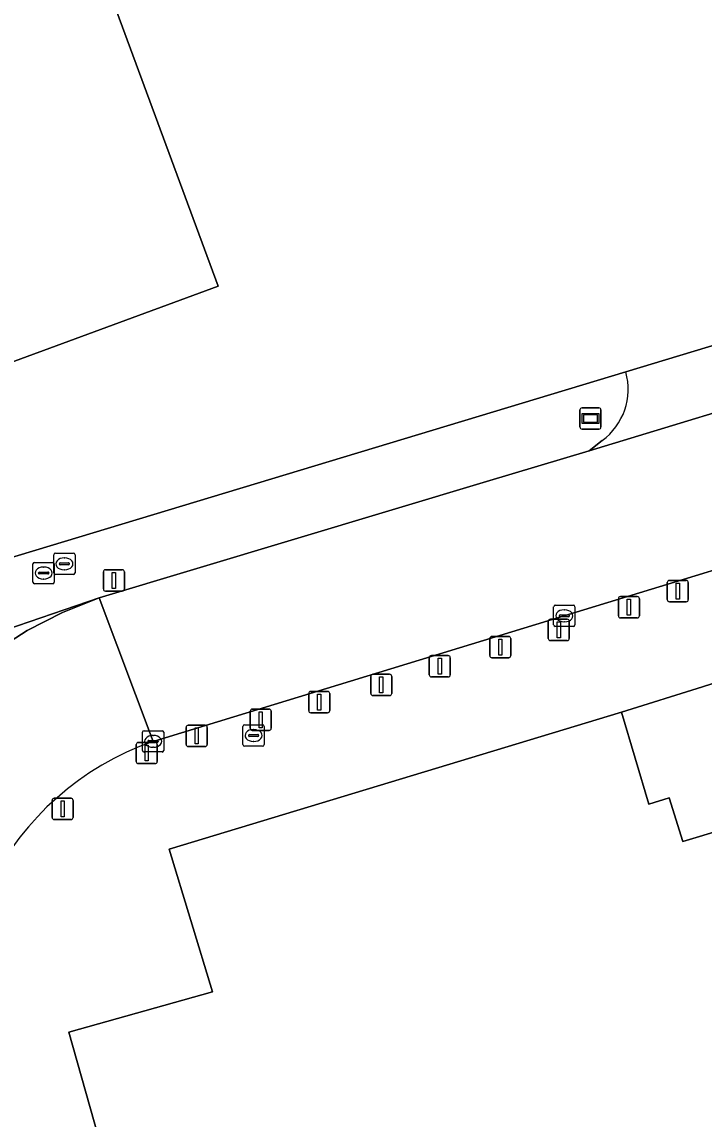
# Model space of a CAD drawing. Extents: x 161385 to 162589, y 388479 to 389756.
# Drawn here: x 162091.3 to 162123.4, y 388654.2 to 388705.7 of the extents above; entities that cross this region are included whole.
import ezdxf

# ---------------------------------------------------------------- set-up
doc = ezdxf.new("R2010")
doc.units = 0
for name, color, linetype in [('IMGEO_Afsluitpaal', 7, 'Continuous'), ('IMGEO_Brandkraan', 7, 'Continuous'), ('IMGEO_Erf', 7, 'Continuous'), ('IMGEO_Groenvoorziening', 7, 'Continuous'), ('IMGEO_Hek', 7, 'Continuous'), ('IMGEO_Informatiebord', 7, 'Continuous'), ('IMGEO_Kolk', 7, 'Continuous'), ('IMGEO_Lichtmast', 7, 'Continuous'), ('IMGEO_Pand', 7, 'Continuous'), ('IMGEO_Parkeervlak_open', 7, 'Continuous'), ('IMGEO_Rijbaan_lokaal_gesloten', 7, 'Continuous'), ('IMGEO_Rioolput', 7, 'Continuous'), ('IMGEO_Voetpad_open', 7, 'Continuous')]:
    doc.layers.add(name, color=color, linetype=linetype)

msp = doc.modelspace()

# ---------------------------------------------------------------- linework, layer by layer
at = {"layer": 'IMGEO_Afsluitpaal'}
for p, q in [((162121.668, 388678.58), (162121.668, 388679.38)), ((162121.668, 388679.38), (162121.668, 388678.58)), ((162121.768, 388679.48), (162122.558, 388679.48)), ((162122.558, 388679.48), (162121.768, 388679.48)), ((162122.658, 388679.38), (162122.658, 388678.58)), ((162122.658, 388678.58), (162122.658, 388679.38)), ((162119.369, 388677.821), (162119.369, 388678.621)), ((162119.369, 388678.621), (162119.369, 388677.821)), ((162119.469, 388678.721), (162120.259, 388678.721)), ((162120.259, 388678.721), (162119.469, 388678.721)), ((162120.359, 388678.621), (162120.359, 388677.821)), ((162120.359, 388677.821), (162120.359, 388678.621)), ((162122.558, 388678.48), (162121.768, 388678.48)), ((162121.768, 388678.48), (162122.558, 388678.48)), ((162116.073, 388676.754), (162116.073, 388677.554)), ((162116.073, 388677.554), (162116.073, 388676.754)), ((162116.173, 388677.654), (162116.963, 388677.654)), ((162116.963, 388677.654), (162116.173, 388677.654)), ((162117.063, 388677.554), (162117.063, 388676.754)), ((162117.063, 388676.754), (162117.063, 388677.554)), ((162120.259, 388677.721), (162119.469, 388677.721)), ((162119.469, 388677.721), (162120.259, 388677.721)), ((162113.323, 388675.948), (162113.323, 388676.748)), ((162113.323, 388676.748), (162113.323, 388675.948)), ((162113.423, 388676.848), (162114.213, 388676.848)), ((162114.213, 388676.848), (162113.423, 388676.848)), ((162114.313, 388676.748), (162114.313, 388675.948)), ((162114.313, 388675.948), (162114.313, 388676.748)), ((162116.963, 388676.654), (162116.173, 388676.654)), ((162116.173, 388676.654), (162116.963, 388676.654)), ((162110.579, 388675.947), (162111.369, 388675.947)), ((162111.369, 388675.947), (162110.579, 388675.947)), ((162110.479, 388675.047), (162110.479, 388675.847)), ((162110.479, 388675.847), (162110.479, 388675.047)), ((162111.469, 388675.847), (162111.469, 388675.047)), ((162111.469, 388675.047), (162111.469, 388675.847)), ((162114.213, 388675.848), (162113.423, 388675.848)), ((162113.423, 388675.848), (162114.213, 388675.848)), ((162107.729, 388674.17), (162107.729, 388674.97)), ((162107.729, 388674.97), (162107.729, 388674.17)), ((162107.829, 388675.07), (162108.619, 388675.07)), ((162108.619, 388675.07), (162107.829, 388675.07)), ((162108.719, 388674.97), (162108.719, 388674.17)), ((162108.719, 388674.17), (162108.719, 388674.97)), ((162111.369, 388674.947), (162110.579, 388674.947)), ((162110.579, 388674.947), (162111.369, 388674.947)), ((162104.813, 388673.364), (162104.813, 388674.164)), ((162104.813, 388674.164), (162104.813, 388673.364)), ((162104.913, 388674.264), (162105.703, 388674.264)), ((162105.703, 388674.264), (162104.913, 388674.264)), ((162105.803, 388674.164), (162105.803, 388673.364)), ((162105.803, 388673.364), (162105.803, 388674.164)), ((162108.619, 388674.07), (162107.829, 388674.07)), ((162107.829, 388674.07), (162108.619, 388674.07)), ((162102.063, 388672.534), (162102.063, 388673.334)), ((162102.063, 388673.334), (162102.063, 388672.534)), ((162102.163, 388673.434), (162102.953, 388673.434)), ((162102.953, 388673.434), (162102.163, 388673.434)), ((162103.053, 388673.334), (162103.053, 388672.534)), ((162103.053, 388672.534), (162103.053, 388673.334)), ((162105.703, 388673.264), (162104.913, 388673.264)), ((162104.913, 388673.264), (162105.703, 388673.264)), ((162099.052, 388671.776), (162099.052, 388672.576)), ((162099.052, 388672.576), (162099.052, 388671.776)), ((162099.152, 388672.676), (162099.942, 388672.676)), ((162099.942, 388672.676), (162099.152, 388672.676)), ((162100.042, 388672.576), (162100.042, 388671.776)), ((162100.042, 388671.776), (162100.042, 388672.576)), ((162102.953, 388672.434), (162102.163, 388672.434)), ((162102.163, 388672.434), (162102.953, 388672.434)), ((162096.805, 388671.87), (162097.595, 388671.87)), ((162097.595, 388671.87), (162096.805, 388671.87)), ((162096.705, 388670.97), (162096.705, 388671.77)), ((162096.705, 388671.77), (162096.705, 388670.97)), ((162097.695, 388671.77), (162097.695, 388670.97)), ((162097.695, 388670.97), (162097.695, 388671.77)), ((162099.942, 388671.676), (162099.152, 388671.676)), ((162099.152, 388671.676), (162099.942, 388671.676)), ((162097.595, 388670.87), (162096.805, 388670.87)), ((162096.805, 388670.87), (162097.595, 388670.87)), ((162092.851, 388669.242), (162093.641, 388669.242)), ((162093.641, 388669.242), (162092.851, 388669.242)), ((162092.751, 388668.342), (162092.751, 388669.142)), ((162092.751, 388669.142), (162092.751, 388668.342)), ((162093.741, 388669.142), (162093.741, 388668.342)), ((162093.741, 388668.342), (162093.741, 388669.142)), ((162093.641, 388668.242), (162092.851, 388668.242)), ((162092.851, 388668.242), (162093.641, 388668.242))]:
    msp.add_line(p, q, dxfattribs=at)
for points in [[(162122.088, 388679.355), (162122.238, 388679.355), (162122.238, 388678.605), (162122.088, 388678.605), (162122.088, 388679.355)], [(162119.789, 388678.596), (162119.939, 388678.596), (162119.939, 388677.846), (162119.789, 388677.846), (162119.789, 388678.596)], [(162116.493, 388677.529), (162116.643, 388677.529), (162116.643, 388676.779), (162116.493, 388676.779), (162116.493, 388677.529)], [(162113.743, 388676.723), (162113.893, 388676.723), (162113.893, 388675.973), (162113.743, 388675.973), (162113.743, 388676.723)], [(162110.899, 388675.822), (162111.049, 388675.822), (162111.049, 388675.072), (162110.899, 388675.072), (162110.899, 388675.822)], [(162108.149, 388674.945), (162108.299, 388674.945), (162108.299, 388674.195), (162108.149, 388674.195), (162108.149, 388674.945)], [(162105.233, 388674.139), (162105.383, 388674.139), (162105.383, 388673.389), (162105.233, 388673.389), (162105.233, 388674.139)], [(162102.483, 388673.309), (162102.633, 388673.309), (162102.633, 388672.559), (162102.483, 388672.559), (162102.483, 388673.309)], [(162099.472, 388672.551), (162099.622, 388672.551), (162099.622, 388671.801), (162099.472, 388671.801), (162099.472, 388672.551)], [(162097.125, 388671.745), (162097.275, 388671.745), (162097.275, 388670.995), (162097.125, 388670.995), (162097.125, 388671.745)], [(162093.171, 388669.117), (162093.321, 388669.117), (162093.321, 388668.367), (162093.171, 388668.367), (162093.171, 388669.117)]]:
    msp.add_lwpolyline(points, dxfattribs=at)
for centre, start, end in [((162121.768, 388679.38), 90, 180), ((162121.768, 388679.38), 90, 180), ((162122.558, 388679.38), 0, 90), ((162122.558, 388679.38), 360, 90), ((162119.469, 388678.621), 90, 180), ((162119.469, 388678.621), 90, 180), ((162120.259, 388678.621), 0, 90), ((162120.259, 388678.621), 360, 90), ((162121.768, 388678.58), 180, 270), ((162121.768, 388678.58), 180, 270), ((162122.558, 388678.58), 270, 0), ((162122.558, 388678.58), 270, 0), ((162116.173, 388677.554), 90, 180), ((162116.173, 388677.554), 90, 180), ((162116.963, 388677.554), 0, 90), ((162116.963, 388677.554), 360, 90), ((162119.469, 388677.821), 180, 270), ((162119.469, 388677.821), 180, 270), ((162120.259, 388677.821), 270, 0), ((162120.259, 388677.821), 270, 0), ((162113.423, 388676.748), 90, 180), ((162113.423, 388676.748), 90, 180), ((162114.213, 388676.748), 0, 90), ((162114.213, 388676.748), 360, 90), ((162116.173, 388676.754), 180, 270), ((162116.173, 388676.754), 180, 270), ((162116.963, 388676.754), 270, 0), ((162116.963, 388676.754), 270, 0), ((162110.579, 388675.847), 90, 180), ((162110.579, 388675.847), 90, 180), ((162111.369, 388675.847), 0, 90), ((162111.369, 388675.847), 360, 90), ((162113.423, 388675.948), 180, 270), ((162113.423, 388675.948), 180, 270), ((162114.213, 388675.948), 270, 0), ((162114.213, 388675.948), 270, 0), ((162107.829, 388674.97), 90, 180), ((162107.829, 388674.97), 90, 180), ((162108.619, 388674.97), 0, 90), ((162108.619, 388674.97), 360, 90), ((162110.579, 388675.047), 180, 270), ((162110.579, 388675.047), 180, 270), ((162111.369, 388675.047), 270, 0), ((162111.369, 388675.047), 270, 0), ((162104.913, 388674.164), 90, 180), ((162104.913, 388674.164), 90, 180), ((162105.703, 388674.164), 0, 90), ((162105.703, 388674.164), 360, 90), ((162107.829, 388674.17), 180, 270), ((162107.829, 388674.17), 180, 270), ((162108.619, 388674.17), 270, 0), ((162108.619, 388674.17), 270, 0), ((162102.163, 388673.334), 90, 180), ((162102.163, 388673.334), 90, 180), ((162102.953, 388673.334), 0, 90), ((162102.953, 388673.334), 360, 90), ((162104.913, 388673.364), 180, 270), ((162104.913, 388673.364), 180, 270), ((162105.703, 388673.364), 270, 0), ((162105.703, 388673.364), 270, 0), ((162099.152, 388672.576), 90, 180), ((162099.152, 388672.576), 90, 180), ((162099.942, 388672.576), 0, 90), ((162099.942, 388672.576), 360, 90), ((162102.163, 388672.534), 180, 270), ((162102.163, 388672.534), 180, 270), ((162102.953, 388672.534), 270, 0), ((162102.953, 388672.534), 270, 0), ((162096.805, 388671.77), 90, 180), ((162096.805, 388671.77), 90, 180), ((162097.595, 388671.77), 0, 90), ((162097.595, 388671.77), 360, 90), ((162099.152, 388671.776), 180, 270), ((162099.152, 388671.776), 180, 270), ((162099.942, 388671.776), 270, 0), ((162099.942, 388671.776), 270, 0), ((162096.805, 388670.97), 180, 270), ((162096.805, 388670.97), 180, 270), ((162097.595, 388670.97), 270, 0), ((162097.595, 388670.97), 270, 0), ((162092.851, 388669.142), 90, 180), ((162092.851, 388669.142), 90, 180), ((162093.641, 388669.142), 0, 90), ((162093.641, 388669.142), 360, 90), ((162092.851, 388668.342), 180, 270), ((162092.851, 388668.342), 180, 270), ((162093.641, 388668.342), 270, 0), ((162093.641, 388668.342), 270, 0)]:
    msp.add_arc(centre, 0.1, start, end, dxfattribs=at)
at = {"layer": 'IMGEO_Brandkraan'}
for p, q in [((162101.722, 388671.767), (162101.722, 388672.619)), ((162101.797, 388672.693), (162102.649, 388672.693)), ((162102.21, 388672.473), (162102.235, 388672.473)), ((162102.723, 388672.619), (162102.723, 388671.767)), ((162101.981, 388672.187), (162101.981, 388672.199)), ((162102.419, 388672.15), (162102.021, 388672.15)), ((162102.024, 388672.236), (162102.422, 388672.236)), ((162102.233, 388671.913), (162102.208, 388671.913)), ((162102.465, 388672.199), (162102.465, 388672.187)), ((162102.649, 388671.693), (162101.797, 388671.693))]:
    msp.add_line(p, q, dxfattribs=at)
for points in [[(162101.722, 388671.767), (162101.722, 388672.619)], [(162101.797, 388672.693), (162102.649, 388672.693)], [(162102.723, 388672.619), (162102.723, 388671.767)], [(162102.649, 388671.693), (162101.797, 388671.693)]]:
    msp.add_lwpolyline(points, dxfattribs=at)
for centre, radius, start, end in [((162101.799, 388672.617), 0.0765, 91.552, 178.448), ((162101.799, 388672.617), 0.0765, 91.552, 178.448), ((162102.647, 388672.617), 0.0765, 1.552, 88.448), ((162102.647, 388672.617), 0.0765, 1.552, 88.448), ((162102.021, 388672.196), 0.0403, 85.8775, 175.7526), ((162102.018, 388672.186), 0.0366, 178.938, 274.7102), ((162102.422, 388672.193), 0.043, 264.8664, 352.4533), ((162102.426, 388672.198), 0.0386, 1.7309, 96.639), ((162101.799, 388671.769), 0.0765, 181.552, 268.448), ((162101.799, 388671.769), 0.0765, 181.552, 268.448), ((162102.647, 388671.769), 0.0765, 271.552, 358.448), ((162102.647, 388671.769), 0.0765, 271.552, 358.448)]:
    msp.add_arc(centre, radius, start, end, dxfattribs=at)
for centre, major_axis, ratio, start_param, end_param in [((162102.209, 388672.193), (-0.387, 0.002), 0.722429, 4.712389, 7.853982), ((162102.234, 388672.193), (-0.39, 0.002), 0.717154, 1.570796, 4.712389)]:
    msp.add_ellipse(centre, major_axis=major_axis, ratio=ratio, start_param=start_param, end_param=end_param, dxfattribs=at)
at = {"layer": 'IMGEO_Erf'}
msp.add_lwpolyline([(162073.83, 388675.414), (162119.716, 388689.275), (162125.464, 388691.019), (162127.177, 388691.539), (162138.096, 388694.852), (162145.978, 388697.348), (162145.128, 388700.187), (162142.881, 388707.39), (162141.446, 388708.493), (162132.45, 388715.408), (162113.232, 388730.178), (162106.287, 388745.331), (162058.659, 388727.729)], dxfattribs=at)
msp.add_lwpolyline([(162103.862, 388741.531), (162109.159, 388727.215), (162092.198, 388720.903), (162090.62, 388720.315), (162095.532, 388706.941), (162100.56, 388693.303), (162077.828, 388684.945), (162072.567, 388699.145), (162067.819, 388712.025), (162062.6, 388726.168), (162062.565, 388726.27)], close=True, dxfattribs=at)
at = {"layer": 'IMGEO_Groenvoorziening'}
for points in [[(162119.716, 388689.275), (162073.83, 388675.414)], [(162073.83, 388675.414), (162074.332, 388673.764), (162074.627, 388672.706), (162075.074, 388671.993), (162075.201, 388671.894), (162094.959, 388678.66), (162113.177, 388684.134), (162118, 388685.568), (162118.612, 388686.058)], [(162119.516, 388673.292), (162123.324, 388674.486), (162126.95, 388675.635), (162125.447, 388680.443), (162121.849, 388679.347), (162116.829, 388677.819), (162097.501, 388671.918)], [(162090.015, 388676.132), (162091.585, 388677.121), (162093.238, 388677.966), (162094.959, 388678.66), (162075.201, 388671.894)], [(162088.882, 388655.201), (162100.008, 388615.648), (162102.413, 388607.109), (162107.655, 388606.58), (162107.996, 388606.674), (162107.454, 388608.41), (162112.044, 388609.797), (162111.595, 388611.394), (162108.227, 388623.359), (162108.092, 388623.322), (162107.862, 388624.252), (162103.487, 388623.052), (162093.532, 388658.245), (162100.298, 388660.149), (162098.261, 388666.846), (162119.516, 388673.292)]]:
    msp.add_lwpolyline(points, dxfattribs=at)
for centre, radius, start, end in [((162116.855, 388688.459), 2.975, 306.195, 15.923), ((162102.052, 388658.991), 13.705, 109.3956, 196.0547)]:
    msp.add_arc(centre, radius, start, end, dxfattribs=at)
at = {"layer": 'IMGEO_Hek'}
for points in [[(162119.716, 388689.275), (162125.464, 388691.019)], [(162119.716, 388689.275), (162073.83, 388675.414), (162072.391, 388674.979)]]:
    msp.add_lwpolyline(points, dxfattribs=at)
at = {"layer": 'IMGEO_Informatiebord'}
for p, q in [((162117.562, 388686.691), (162117.562, 388687.491)), ((162117.562, 388687.491), (162117.562, 388686.691)), ((162117.662, 388687.591), (162118.452, 388687.591)), ((162118.452, 388687.591), (162117.662, 388687.591)), ((162118.552, 388687.491), (162118.552, 388686.691)), ((162118.552, 388686.691), (162118.552, 388687.491)), ((162118.452, 388686.591), (162117.662, 388686.591)), ((162117.662, 388686.591), (162118.452, 388686.591))]:
    msp.add_line(p, q, dxfattribs=at)
for points in [[(162117.663, 388687.323), (162118.451, 388687.323), (162118.451, 388686.859), (162117.663, 388686.859), (162117.663, 388687.323)], [(162117.728, 388687.258), (162117.728, 388686.924), (162118.386, 388686.924), (162118.386, 388687.258), (162117.728, 388687.258)]]:
    msp.add_lwpolyline(points, dxfattribs=at)
for centre, start, end in [((162117.662, 388687.491), 90, 180), ((162117.662, 388687.491), 90, 180), ((162118.452, 388687.491), 0, 90), ((162118.452, 388687.491), 360, 90), ((162117.662, 388686.691), 180, 270), ((162117.662, 388686.691), 180, 270), ((162118.452, 388686.691), 270, 0), ((162118.452, 388686.691), 270, 0)]:
    msp.add_arc(centre, 0.1, start, end, dxfattribs=at)
at = {"layer": 'IMGEO_Kolk'}
for p, q in [((162116.328, 388677.391), (162116.328, 388678.243)), ((162116.403, 388678.317), (162117.255, 388678.317)), ((162116.816, 388678.097), (162116.841, 388678.097)), ((162117.329, 388678.243), (162117.329, 388677.391)), ((162116.587, 388677.811), (162116.587, 388677.823)), ((162117.025, 388677.774), (162116.627, 388677.774)), ((162116.63, 388677.86), (162117.028, 388677.86)), ((162116.839, 388677.537), (162116.814, 388677.537)), ((162117.071, 388677.823), (162117.071, 388677.811)), ((162117.255, 388677.317), (162116.403, 388677.317)), ((162097.001, 388671.492), (162097.001, 388672.344)), ((162097.076, 388672.418), (162097.928, 388672.418)), ((162098.002, 388672.344), (162098.002, 388671.492)), ((162097.26, 388671.912), (162097.26, 388671.924)), ((162097.698, 388671.875), (162097.3, 388671.875)), ((162097.303, 388671.961), (162097.701, 388671.961)), ((162097.489, 388672.198), (162097.514, 388672.198)), ((162097.744, 388671.924), (162097.744, 388671.912)), ((162097.928, 388671.418), (162097.076, 388671.418)), ((162097.512, 388671.638), (162097.487, 388671.638))]:
    msp.add_line(p, q, dxfattribs=at)
for points in [[(162116.328, 388677.391), (162116.328, 388678.243)], [(162116.403, 388678.317), (162117.255, 388678.317)], [(162117.329, 388678.243), (162117.329, 388677.391)], [(162117.255, 388677.317), (162116.403, 388677.317)], [(162097.001, 388671.492), (162097.001, 388672.344)], [(162097.076, 388672.418), (162097.928, 388672.418)], [(162098.002, 388672.344), (162098.002, 388671.492)], [(162097.928, 388671.418), (162097.076, 388671.418)]]:
    msp.add_lwpolyline(points, dxfattribs=at)
for centre, radius, start, end in [((162116.405, 388678.241), 0.0765, 91.552, 178.448), ((162116.405, 388678.241), 0.0765, 91.552, 178.448), ((162117.253, 388678.241), 0.0765, 1.552, 88.448), ((162117.253, 388678.241), 0.0765, 1.552, 88.448), ((162116.627, 388677.82), 0.0403, 85.8775, 175.7526), ((162116.624, 388677.81), 0.0366, 178.938, 274.7102), ((162117.028, 388677.817), 0.043, 264.8664, 352.4533), ((162117.032, 388677.822), 0.0386, 1.7309, 96.639), ((162116.405, 388677.393), 0.0765, 181.552, 268.448), ((162116.405, 388677.393), 0.0765, 181.552, 268.448), ((162117.253, 388677.393), 0.0765, 271.552, 358.448), ((162117.253, 388677.393), 0.0765, 271.552, 358.448), ((162097.078, 388672.342), 0.0765, 91.552, 178.448), ((162097.078, 388672.342), 0.0765, 91.552, 178.448), ((162097.926, 388672.342), 0.0765, 1.552, 88.448), ((162097.926, 388672.342), 0.0765, 1.552, 88.448), ((162097.3, 388671.921), 0.0403, 85.8775, 175.7526), ((162097.297, 388671.911), 0.0366, 178.938, 274.7102), ((162097.701, 388671.918), 0.043, 264.8664, 352.4533), ((162097.705, 388671.923), 0.0386, 1.7309, 96.639), ((162097.078, 388671.494), 0.0765, 181.552, 268.448), ((162097.078, 388671.494), 0.0765, 181.552, 268.448), ((162097.926, 388671.494), 0.0765, 271.552, 358.448), ((162097.926, 388671.494), 0.0765, 271.552, 358.448)]:
    msp.add_arc(centre, radius, start, end, dxfattribs=at)
for centre, major_axis, ratio, start_param, end_param in [((162116.815, 388677.817), (-0.387, 0.002), 0.722429, 4.712389, 7.853982), ((162116.84, 388677.817), (-0.39, 0.002), 0.717154, 1.570796, 4.712389), ((162097.488, 388671.918), (-0.387, 0.002), 0.722429, 4.712389, 7.853982), ((162097.513, 388671.918), (-0.39, 0.002), 0.717154, 1.570796, 4.712389)]:
    msp.add_ellipse(centre, major_axis=major_axis, ratio=ratio, start_param=start_param, end_param=end_param, dxfattribs=at)
at = {"layer": 'IMGEO_Lichtmast'}
for p, q in [((162095.161, 388679.079), (162095.161, 388679.879)), ((162095.161, 388679.879), (162095.161, 388679.079)), ((162095.261, 388679.979), (162096.051, 388679.979)), ((162096.051, 388679.979), (162095.261, 388679.979)), ((162096.151, 388679.879), (162096.151, 388679.079)), ((162096.151, 388679.079), (162096.151, 388679.879)), ((162096.051, 388678.979), (162095.261, 388678.979)), ((162095.261, 388678.979), (162096.051, 388678.979))]:
    msp.add_line(p, q, dxfattribs=at)
msp.add_lwpolyline([(162095.581, 388679.854), (162095.731, 388679.854), (162095.731, 388679.104), (162095.581, 388679.104), (162095.581, 388679.854)], dxfattribs=at)
for centre, start, end in [((162095.261, 388679.879), 90, 180), ((162095.261, 388679.879), 90, 180), ((162096.051, 388679.879), 0, 90), ((162096.051, 388679.879), 360, 90), ((162095.261, 388679.079), 180, 270), ((162095.261, 388679.079), 180, 270), ((162096.051, 388679.079), 270, 0), ((162096.051, 388679.079), 270, 0)]:
    msp.add_arc(centre, 0.1, start, end, dxfattribs=at)
at = {"layer": 'IMGEO_Pand'}
for points in [[(162062.6, 388726.168), (162067.819, 388712.025), (162072.567, 388699.145), (162077.828, 388684.945), (162100.56, 388693.303), (162095.532, 388706.941), (162090.62, 388720.315), (162092.198, 388720.903), (162109.159, 388727.215), (162103.862, 388741.531), (162062.565, 388726.27)], [(162139.153, 388671.976), (162126.345, 388668.077), (162126.251, 388668.378), (162122.396, 388667.213), (162121.761, 388669.26), (162120.808, 388668.96), (162119.516, 388673.292), (162098.261, 388666.846), (162100.298, 388660.149), (162093.532, 388658.245), (162103.487, 388623.052), (162107.862, 388624.252), (162108.092, 388623.322), (162108.227, 388623.359), (162110.175, 388623.885), (162111.273, 388619.998), (162111.585, 388620.107), (162113.846, 388612.028), (162153.607, 388624.128)]]:
    msp.add_lwpolyline(points, close=True, dxfattribs=at)
at = {"layer": 'IMGEO_Parkeervlak_open'}
msp.add_lwpolyline([(162154.062, 388683.782), (162147.816, 388681.864), (162148.594, 388687.457), (162136.877, 388683.921), (162140.678, 388679.7), (162131.629, 388676.947), (162130.147, 388681.874), (162125.447, 388680.443), (162126.95, 388675.635), (162123.324, 388674.486), (162119.516, 388673.292), (162120.808, 388668.96), (162121.761, 388669.26), (162122.396, 388667.213), (162126.251, 388668.378), (162126.345, 388668.077), (162139.153, 388671.976), (162156.404, 388677.209)], close=True, dxfattribs=at)
at = {"layer": 'IMGEO_Rijbaan_lokaal_gesloten'}
for points in [[(162128.516, 388688.763), (162118, 388685.568), (162113.177, 388684.134), (162094.959, 388678.66), (162097.501, 388671.918), (162116.829, 388677.819), (162121.849, 388679.347), (162125.447, 388680.443)], [(162097.501, 388671.918), (162094.959, 388678.66), (162093.238, 388677.966), (162091.585, 388677.121), (162090.015, 388676.132)]]:
    msp.add_lwpolyline(points, dxfattribs=at)
msp.add_arc((162102.052, 388658.991), 13.705, 109.3956, 196.0547, dxfattribs=at)
at = {"layer": 'IMGEO_Rioolput'}
for p, q in [((162092.831, 388679.835), (162092.831, 388680.687)), ((162092.906, 388680.761), (162093.758, 388680.761)), ((162093.319, 388680.541), (162093.344, 388680.541)), ((162093.832, 388680.687), (162093.832, 388679.835)), ((162091.853, 388679.401), (162091.853, 388680.253)), ((162091.928, 388680.327), (162092.78, 388680.327)), ((162092.341, 388680.107), (162092.366, 388680.107)), ((162092.854, 388680.253), (162092.854, 388679.401)), ((162093.09, 388680.255), (162093.09, 388680.267)), ((162093.528, 388680.218), (162093.13, 388680.218)), ((162093.133, 388680.304), (162093.531, 388680.304)), ((162093.574, 388680.267), (162093.574, 388680.255)), ((162092.112, 388679.821), (162092.112, 388679.833)), ((162092.55, 388679.784), (162092.152, 388679.784)), ((162092.155, 388679.87), (162092.553, 388679.87)), ((162092.364, 388679.547), (162092.339, 388679.547)), ((162092.596, 388679.833), (162092.596, 388679.821)), ((162093.758, 388679.761), (162092.906, 388679.761)), ((162093.342, 388679.981), (162093.317, 388679.981)), ((162092.78, 388679.327), (162091.928, 388679.327))]:
    msp.add_line(p, q, dxfattribs=at)
for points in [[(162092.831, 388679.835), (162092.831, 388680.687)], [(162092.906, 388680.761), (162093.758, 388680.761)], [(162093.832, 388680.687), (162093.832, 388679.835)], [(162091.853, 388679.401), (162091.853, 388680.253)], [(162091.928, 388680.327), (162092.78, 388680.327)], [(162092.854, 388680.253), (162092.854, 388679.401)], [(162093.758, 388679.761), (162092.906, 388679.761)], [(162092.78, 388679.327), (162091.928, 388679.327)]]:
    msp.add_lwpolyline(points, dxfattribs=at)
for centre, radius, start, end in [((162092.908, 388680.685), 0.0765, 91.552, 178.448), ((162092.908, 388680.685), 0.0765, 91.552, 178.448), ((162093.756, 388680.685), 0.0765, 1.552, 88.448), ((162093.756, 388680.685), 0.0765, 1.552, 88.448), ((162091.93, 388680.251), 0.0765, 91.552, 178.448), ((162091.93, 388680.251), 0.0765, 91.552, 178.448), ((162092.778, 388680.251), 0.0765, 1.552, 88.448), ((162092.778, 388680.251), 0.0765, 1.552, 88.448), ((162093.13, 388680.264), 0.0403, 85.8775, 175.7526), ((162093.127, 388680.254), 0.0366, 178.938, 274.7102), ((162093.531, 388680.261), 0.043, 264.8664, 352.4533), ((162093.535, 388680.266), 0.0386, 1.7309, 96.639), ((162092.152, 388679.83), 0.0403, 85.8775, 175.7526), ((162092.149, 388679.82), 0.0366, 178.938, 274.7102), ((162092.553, 388679.827), 0.043, 264.8664, 352.4533), ((162092.557, 388679.832), 0.0386, 1.7309, 96.639), ((162092.908, 388679.837), 0.0765, 181.552, 268.448), ((162092.908, 388679.837), 0.0765, 181.552, 268.448), ((162093.756, 388679.837), 0.0765, 271.552, 358.448), ((162093.756, 388679.837), 0.0765, 271.552, 358.448), ((162091.93, 388679.403), 0.0765, 181.552, 268.448), ((162091.93, 388679.403), 0.0765, 181.552, 268.448), ((162092.778, 388679.403), 0.0765, 271.552, 358.448), ((162092.778, 388679.403), 0.0765, 271.552, 358.448)]:
    msp.add_arc(centre, radius, start, end, dxfattribs=at)
for centre, major_axis, ratio, start_param, end_param in [((162093.318, 388680.261), (-0.387, 0.002), 0.722429, 4.712389, 7.853982), ((162093.343, 388680.261), (-0.39, 0.002), 0.717154, 1.570796, 4.712389), ((162092.34, 388679.827), (-0.387, 0.002), 0.722429, 4.712389, 7.853982), ((162092.365, 388679.827), (-0.39, 0.002), 0.717154, 1.570796, 4.712389)]:
    msp.add_ellipse(centre, major_axis=major_axis, ratio=ratio, start_param=start_param, end_param=end_param, dxfattribs=at)
at = {"layer": 'IMGEO_Voetpad_open'}
for points in [[(162126.255, 388689.96), (162125.464, 388691.019), (162119.716, 388689.275)], [(162118.612, 388686.058), (162118, 388685.568), (162128.516, 388688.763)]]:
    msp.add_lwpolyline(points, dxfattribs=at)
msp.add_arc((162116.855, 388688.459), 2.975, 306.195, 15.923, dxfattribs=at)

doc.saveas('drawing.dxf')
